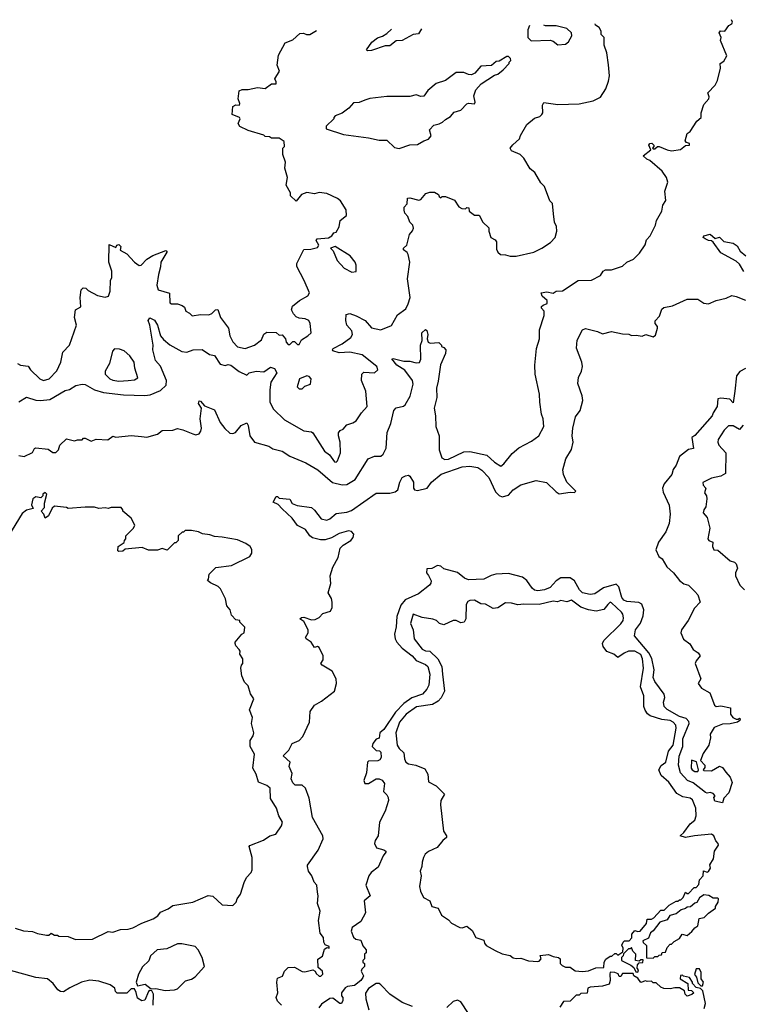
# Model space of a CAD drawing. Extents: x 2494106 to 2685573, y 758056 to 915185.
# Tile 475 of 507: x 2620470 to 2625158, y 907660 to 914060. Entities that reach past the tile are written whole.
import ezdxf

# ---------------------------------------------------------------- set-up
doc = ezdxf.new("R2010")
doc.units = 0

msp = doc.modelspace()

# ---------------------------------------------------------------- linework, layer by layer
at = {"layer": '0CON05XD'}
for points in [[(2620465, 911227.5), (2620499.3, 911220.7), (2620553, 911247), (2620567, 911273), (2620575, 911276.7), (2620655, 911267.5), (2620685, 911247.5), (2620705, 911247.5), (2620722.5, 911265), (2620730, 911295), (2620775, 911336.7), (2620825, 911322.5), (2620845, 911330), (2620875, 911330), (2620885, 911340), (2620895, 911340), (2620935, 911320), (2620967, 911333), (2621041.7, 911328.3), (2621075, 911352.5), (2621095, 911346.7), (2621195, 911356.7), (2621261.7, 911351.7), (2621295, 911347.5), (2621365, 911366.7), (2621395, 911390), (2621465, 911392.5), (2621495, 911402.5), (2621530, 911395), (2621595, 911367.5), (2621615, 911362.5), (2621635, 911367.5), (2621647.5, 911385), (2621651.2, 911405), (2621642, 911465), (2621650, 911535), (2621630.8, 911565), (2621635, 911582.5), (2621645, 911581.2), (2621670.8, 911550.8), (2621736.2, 911525), (2621771.3, 911441.3), (2621801.9, 911401.9), (2621835, 911373.3), (2621855, 911370), (2621872.3, 911377.7), (2621908.1, 911421.9), (2621945, 911440), (2621955, 911422.5), (2621964.6, 911354.6), (2621995, 911313.3), (2622088.8, 911288.8), (2622115, 911271.2), (2622175.8, 911255.8), (2622225, 911223.8), (2622329.7, 911179.7), (2622406.7, 911135), (2622501.1, 911051.1), (2622565, 911036.7), (2622595, 911038), (2622649.1, 911070.9), (2622733.3, 911205), (2622775, 911223.3), (2622816.4, 911223.6), (2622830, 911235), (2622850, 911275), (2622857, 911377), (2622881.4, 911435), (2622899.3, 911520.7), (2622915, 911536.7), (2622962.5, 911547.5), (2622975, 911557.5), (2623006.6, 911613.4), (2623025, 911690), (2623021.4, 911715), (2622972.7, 911782.7), (2622920, 911815), (2622887.5, 911855), (2622895, 911858.8), (2622965, 911840.8), (2623005, 911841.4), (2623045, 911829.2), (2623067.1, 911832.9), (2623075.6, 911854.4), (2623074.4, 911945), (2623083.8, 911975), (2623081.2, 912025), (2623107, 912047), (2623115, 912040), (2623121.2, 912015), (2623116.7, 911985), (2623122.5, 911965), (2623137, 911957), (2623191.7, 911961.7), (2623210, 911945), (2623210, 911935), (2623225, 911930), (2623237.5, 911915), (2623235, 911890), (2623204.3, 911815.7), (2623189.1, 911710.9), (2623178.6, 911665), (2623180, 911605), (2623161.9, 911535), (2623171.4, 911485), (2623174.2, 911415.8), (2623194.5, 911354.5), (2623194.4, 911265), (2623212.5, 911212.5), (2623232, 911202), (2623255, 911203.5), (2623355, 911250.6), (2623395, 911253.6), (2623505, 911230), (2623554, 911185), (2623595, 911158.8), (2623615, 911173.3), (2623670, 911240), (2623713, 911277), (2623795, 911320.6), (2623842.5, 911355), (2623874.4, 911415), (2623871.1, 911465), (2623860.6, 911495), (2623847.8, 911575), (2623845.6, 911625), (2623818.6, 911755), (2623816, 911815), (2623827.3, 911922.7), (2623846, 911985), (2623846, 912045), (2623876.4, 912136.4), (2623876.7, 912165), (2623860, 912185), (2623860, 912195), (2623870, 912205), (2623897.5, 912215), (2623897.5, 912235), (2623863.6, 912263.6), (2623857.5, 912285), (2623895, 912291.2), (2623935, 912283.3), (2623955, 912296), (2623995, 912296.7), (2624097.5, 912365), (2624183.9, 912366.1), (2624243, 912397), (2624260, 912425), (2624275, 912433.8), (2624315, 912434), (2624385, 912458.8), (2624415, 912483.3), (2624457, 912503), (2624497.3, 912542.7), (2624533.6, 912596.4), (2624541.7, 912628.3), (2624566.2, 912655), (2624601.2, 912725), (2624606, 912755), (2624641.2, 912815), (2624648.8, 912855), (2624666.7, 912885), (2624660, 912945), (2624680.8, 913005), (2624672, 913035), (2624643.8, 913075), (2624562.5, 913145), (2624544.2, 913154.2), (2624520, 913175), (2624570, 913215), (2624557.5, 913245), (2624563.6, 913256.4), (2624577, 913257), (2624590, 913245), (2624590, 913235), (2624580, 913225), (2624585, 913220), (2624595, 913220), (2624613.3, 913236.7), (2624623.6, 913236.4), (2624675, 913214), (2624705, 913208.8), (2624763.3, 913216.7), (2624795, 913242.5), (2624820, 913245), (2624820, 913255), (2624801.7, 913261.7), (2624793.3, 913273.3), (2624805, 913320), (2624826.4, 913333.6), (2624869.5, 913400.5), (2624896.7, 913425), (2624896.7, 913455), (2624915, 913510), (2624946.2, 913545), (2624948.8, 913558.8), (2624940, 913585), (2624986.7, 913635), (2625002.5, 913665), (2625022.5, 913745), (2625020, 913775), (2625045, 913790), (2625062.5, 913825), (2625023.3, 913925), (2625027.5, 913945), (2625013.3, 913975), (2625023, 913987), (2625050, 913985), (2625077, 914023), (2625096.4, 914033.6), (2625100, 914045), (2625093, 914060.2)], [(2620465, 911576.7), (2620515, 911606), (2620575, 911587.1), (2620605, 911584.3), (2620665, 911590.8), (2620765, 911650.8), (2620793.9, 911656.1), (2620835, 911683.3), (2620875, 911691.2), (2620895, 911688.8), (2620955, 911654.2), (2621015, 911636.9), (2621145, 911622.2), (2621283.6, 911616.4), (2621318.3, 911621.7), (2621385, 911650.8), (2621422, 911685), (2621424.3, 911714.3), (2621385, 911808), (2621352.9, 911845), (2621335.8, 911915), (2621336, 911945), (2621314.6, 912074.6), (2621304.4, 912105.6), (2621315, 912122), (2621345, 912106.7), (2621365.6, 912075), (2621384.4, 912005), (2621405, 911981.9), (2621445, 911947.5), (2621523.9, 911903.9), (2621555, 911900), (2621596.4, 911913.6), (2621655, 911916.7), (2621703.9, 911883.9), (2621735, 911876.7), (2621771.7, 911821.7), (2621805, 911813.3), (2621825, 911818.8), (2621842.5, 911815), (2621895, 911772.5), (2621945, 911750), (2621960, 911765), (2622005, 911776.2), (2622055, 911772), (2622098.8, 911801.2), (2622125, 911792.9), (2622140.6, 911765), (2622100.6, 911705), (2622095.8, 911655), (2622095.7, 911575), (2622118.3, 911528.3), (2622189.5, 911459.5), (2622315, 911386.9), (2622365, 911381.9), (2622375, 911375.8), (2622450.6, 911255), (2622481.8, 911231.8), (2622515, 911186.7), (2622525, 911183.8), (2622535, 911192.5), (2622553.8, 911245), (2622552, 911315), (2622541.2, 911355), (2622541.2, 911375), (2622550.8, 911389.2), (2622570.5, 911399.5), (2622595, 911426), (2622635, 911438.8), (2622655, 911453.8), (2622690.8, 911505), (2622728, 911545), (2622719.1, 911645), (2622690.6, 911715), (2622693, 911757), (2622705, 911770), (2622775, 911764.2), (2622797.5, 911785), (2622790, 911805), (2622695, 911882.5), (2622615, 911899.2), (2622545, 911894.4), (2622505, 911907.5), (2622501.2, 911915), (2622506.1, 911923.9), (2622565, 911953.3), (2622620, 911995), (2622632.9, 912015), (2622626.9, 912036.9), (2622594.4, 912075), (2622588, 912105), (2622590, 912145), (2622615, 912150), (2622655, 912135.6), (2622715, 912104), (2622755, 912057.5), (2622815, 912043.8), (2622885, 912073.3), (2622925, 912141.2), (2622978.3, 912181.7), (2622993.9, 912213.9), (2623005.5, 912254.5), (2622990, 912375), (2623004, 912485), (2622994, 912535), (2622987.1, 912547.1), (2622962.5, 912565), (2622962.5, 912575), (2622983.8, 912595), (2623002, 912665), (2623022.3, 912687.7), (2623028.8, 912705), (2623023.8, 912725), (2623003.3, 912745), (2622990.7, 912780.7), (2622972.3, 912802.3), (2622967, 912823), (2622968.3, 912841.7), (2622986.4, 912863.6), (2622990, 912900), (2623005, 912903.3), (2623063, 912887), (2623075, 912892.5), (2623109.3, 912930.7), (2623135, 912940), (2623165, 912940), (2623190, 912925), (2623195, 912910), (2623205, 912902.5), (2623215, 912910), (2623235, 912910), (2623295, 912887.5), (2623323.3, 912843.3), (2623343, 912833), (2623365, 912830), (2623375, 912840), (2623388.3, 912838.3), (2623390, 912815), (2623425, 912790), (2623455, 912790), (2623477.5, 912745), (2623517, 912707), (2623517.5, 912685), (2623530, 912645), (2623559.3, 912629.3), (2623566.4, 912616.4), (2623568.3, 912568.3), (2623575, 912550), (2623593, 912533), (2623625, 912532.5), (2623655, 912523.3), (2623695, 912523.8), (2623810.5, 912549.5), (2623862.5, 912575), (2623917.7, 912612.3), (2623947.5, 912645), (2623960, 912685), (2623957, 912717), (2623943.6, 912743.6), (2623938.3, 912798.3), (2623930, 912865), (2623913, 912883), (2623880, 912975), (2623855, 913000), (2623816.4, 913066.4), (2623785, 913090), (2623745, 913160), (2623720, 913185), (2623665, 913207.5), (2623656.7, 913225), (2623673, 913247), (2623717.5, 913285), (2623723.3, 913306.7), (2623765, 913380), (2623815, 913420), (2623848.3, 913431.7), (2623862.5, 913445), (2623867.5, 913455), (2623866.7, 913505), (2623875, 913522.5), (2623965, 913510), (2624105, 913513.3), (2624195, 913532.5), (2624243, 913557), (2624278.3, 913611.7), (2624295, 913660), (2624301.2, 913695), (2624295.8, 913765.8), (2624283.8, 913845), (2624266.7, 913895), (2624267.5, 913945), (2624247.5, 913965), (2624246.4, 913986.4), (2624235, 914010), (2624210, 914025), (2624209.2, 914034.2)], [(2623780.6, 914021.6), (2623770, 913995), (2623770, 913945), (2623793, 913923), (2623915, 913927.5), (2623935, 913920), (2623965, 913896.2), (2624015, 913902), (2624034.3, 913915.7), (2624055.8, 913955), (2624054, 913975), (2624025, 914004), (2623955, 914020.6), (2623885, 914020), (2623875.5, 914024.4)], [(2620832.5, 912175), (2620867, 912193), (2620862.5, 912255), (2620870, 912305), (2620883, 912317), (2620900, 912315), (2620915, 912300), (2620975, 912267.5), (2621025, 912257.5), (2621047, 912263), (2621057.5, 912295), (2621060, 912365), (2621067.5, 912385), (2621067.5, 912425), (2621050, 912485), (2621051.7, 912598.3), (2621095, 912580), (2621100, 912595), (2621115, 912600), (2621126.7, 912585), (2621121.7, 912561.7), (2621165, 912538.8), (2621215, 912483.8), (2621247, 912463), (2621260, 912465), (2621296.1, 912503.9), (2621335, 912527.5), (2621419.3, 912559.3), (2621426.2, 912556.2), (2621425, 912550), (2621387.1, 912485), (2621385.5, 912454.5), (2621371.1, 912405), (2621360, 912335), (2621370, 912305), (2621443, 912283), (2621445, 912220), (2621455, 912213.3), (2621495, 912212.5), (2621525, 912203.3), (2621540.7, 912190.7), (2621550, 912165), (2621573, 912153), (2621590, 912135), (2621645, 912144.2), (2621697.8, 912142.2), (2621718.8, 912151.2), (2621742.5, 912175), (2621756.1, 912176.1), (2621774.2, 912125), (2621825.8, 912055), (2621834.2, 912005.8), (2621855, 911966.2), (2621883.8, 911933.8), (2621935, 911921.9), (2621995.5, 911944.5), (2622039.7, 911980.3), (2622055, 912016.7), (2622075, 912030), (2622136.4, 912026.4), (2622155, 912010), (2622175, 912012.5), (2622196.7, 911985), (2622200, 911965), (2622215, 911950), (2622225, 911950), (2622245, 911967.5), (2622255, 911967.5), (2622275, 911950), (2622285, 911950), (2622300.7, 911979.3), (2622342.5, 912005), (2622362.5, 912025), (2622356.7, 912085), (2622347.5, 912105), (2622325, 912115.8), (2622285, 912120), (2622265, 912128.8), (2622247.9, 912147.9), (2622236, 912175), (2622242.5, 912197.5), (2622286.7, 912235), (2622342.5, 912265), (2622352.5, 912285), (2622318.6, 912365), (2622270, 912455), (2622270, 912475), (2622315, 912566.7), (2622361.7, 912568.3), (2622405, 912580), (2622412.5, 912595), (2622396.7, 912625), (2622402.5, 912635), (2622475, 912642.5), (2622497.5, 912655), (2622510, 912675), (2622525, 912680), (2622546.2, 912713.8), (2622552.5, 912755), (2622593, 912787), (2622590, 912825), (2622553, 912883), (2622535, 912897.5), (2622465, 912930), (2622415, 912936.7), (2622385, 912927.5), (2622335, 912937.5), (2622300, 912925), (2622265, 912880), (2622230, 912915), (2622230, 912935), (2622200, 912985), (2622210, 913035), (2622193.3, 913095), (2622197.5, 913135), (2622180, 913185), (2622180, 913225), (2622190, 913235), (2622188.3, 913268.3), (2622155, 913290), (2622105, 913290), (2622091.7, 913298.3), (2622065, 913300), (2622055, 913310), (2621955, 913340), (2621900, 913365), (2621890, 913385), (2621902.5, 913415), (2621897.5, 913425), (2621850, 913445), (2621853.9, 913496.1), (2621875, 913507.5), (2621897.5, 913505), (2621900, 913515), (2621890, 913545), (2621895, 913597.5), (2621915, 913607.5), (2621955, 913606.2), (2622015, 913620), (2622065, 913612.5), (2622105, 913642.5), (2622136.4, 913643.6), (2622137, 913657), (2622127.5, 913675), (2622156.7, 913725), (2622142.5, 913765), (2622150.7, 913829.3), (2622195, 913910), (2622245, 913930), (2622290.5, 913969.5), (2622313, 913973), (2622333.9, 913963.9), (2622355, 913963.3), (2622399, 913989.9)], [(2623080, 914001.8), (2623060.7, 913969.3), (2623025, 913963.8), (2622955, 913926), (2622915, 913923.8), (2622875, 913890.8), (2622845, 913890), (2622755, 913860), (2622728.3, 913858.3), (2622722.5, 913865), (2622757.5, 913915), (2622795, 913942.5), (2622826.8, 913953.2), (2622855, 913971.2), (2622884.7, 913998.3)], [(2622935, 913224), (2623005, 913246), (2623055, 913248.8), (2623095, 913273.8), (2623125, 913283.3), (2623142.5, 913305), (2623132.5, 913345), (2623160, 913375), (2623195, 913382.5), (2623216.1, 913393.9), (2623235, 913412.5), (2623269.3, 913430.7), (2623291.7, 913458.3), (2623335, 913472.5), (2623375, 913512.5), (2623385, 913517.5), (2623425, 913512.5), (2623428.8, 913525), (2623420, 913565), (2623433.3, 913605), (2623467.7, 913642.3), (2623555, 913700), (2623575, 913706.7), (2623610, 913735), (2623650, 913775), (2623650, 913785), (2623660, 913795), (2623658.3, 913808.3), (2623645, 913820), (2623635, 913820), (2623585, 913790), (2623565, 913787.5), (2623535, 913762.5), (2623465, 913757.5), (2623426.4, 913713.6), (2623405, 913702.5), (2623385, 913703.8), (2623355, 913716.7), (2623305, 913716.2), (2623235.9, 913664.1), (2623175, 913646.2), (2623120.5, 913599.5), (2623095, 913562.5), (2623075, 913560), (2623045, 913572.5), (2623005, 913560), (2622855, 913561.2), (2622745, 913548), (2622712, 913538), (2622675, 913522.5), (2622639.3, 913520.7), (2622607.5, 913485), (2622565, 913452.5), (2622520, 913435), (2622510, 913425), (2622510, 913415), (2622461.7, 913368.3), (2622461.7, 913351.7), (2622573.6, 913313.6), (2622735, 913293.3), (2622805, 913277.5), (2622855, 913276.7), (2622905, 913228.8), (2622935, 913224)], [(2625175, 912424), (2625145, 912472), (2625125, 912490), (2625024.5, 912544.5), (2624973.9, 912613.9), (2624965, 912622.5), (2624945, 912624), (2624922.5, 912635), (2624910, 912645), (2624913.9, 912656.1), (2624955, 912666.7), (2624988.3, 912638.3), (2625015, 912646.7), (2625045, 912618.8), (2625105, 912606.7), (2625130, 912590), (2625151.2, 912555), (2625186.7, 912525)], [(2622628.3, 912418.3), (2622655, 912422.5), (2622656.4, 912463.6), (2622650, 912485), (2622617.5, 912525), (2622520, 912585), (2622490, 912575), (2622507, 912557), (2622533.3, 912495), (2622577.5, 912445), (2622628.3, 912418.3)], [(2622170, 907655), (2622145, 907680), (2622136.7, 907705), (2622146.7, 907735), (2622141.2, 907805), (2622145, 907830), (2622176.4, 907843.6), (2622190, 907875), (2622215, 907900), (2622255, 907902.5), (2622304.1, 907874.1), (2622321.2, 907871.2), (2622375, 907883.3), (2622390, 907875), (2622395, 907860), (2622415, 907842.5), (2622426.7, 907843.3), (2622440, 907855), (2622437.5, 907875), (2622408.3, 907898.3), (2622407, 907953), (2622436.2, 907973.8), (2622450.7, 908019.3), (2622465, 908030), (2622480, 908025), (2622480, 908035), (2622455, 908047.5), (2622446.2, 908065), (2622443.3, 908093.3), (2622421.7, 908121.7), (2622410.8, 908205), (2622421.4, 908265), (2622404.4, 908315), (2622409.2, 908365), (2622405, 908390), (2622400, 908435), (2622383.5, 908453.5), (2622368.6, 908495), (2622345.8, 908525), (2622338.8, 908555), (2622340, 908565), (2622409.1, 908660.9), (2622440.8, 908735), (2622439.2, 908755), (2622372.5, 908875), (2622349.4, 908999.4), (2622325.9, 909065.9), (2622305, 909083.8), (2622260, 909085), (2622245, 909100), (2622233.8, 909125), (2622239.3, 909159.3), (2622220, 909205), (2622227.5, 909235), (2622182.5, 909275), (2622219.1, 909310.9), (2622240, 909355), (2622285, 909374.3), (2622309.4, 909400.6), (2622352.5, 909495), (2622355.9, 909564.1), (2622385, 909603.8), (2622430.3, 909629.7), (2622515.8, 909695), (2622527.1, 909745), (2622526, 909775), (2622499.2, 909825), (2622457.5, 909852.5), (2622434.2, 909864.2), (2622426.7, 909875), (2622441.2, 909898.8), (2622442, 909925), (2622415, 909980), (2622405, 909986.7), (2622385, 909980), (2622364, 910015), (2622330, 910035), (2622326.2, 910045), (2622344.3, 910075), (2622344.3, 910095), (2622315, 910147.5), (2622290, 910165), (2622300, 910175), (2622315, 910176), (2622365, 910158.6), (2622389.1, 910160.9), (2622415, 910174), (2622438.8, 910201.2), (2622488, 910215), (2622498.8, 910238.8), (2622500, 910275), (2622495, 910297.5), (2622473.3, 910335), (2622491.1, 910395), (2622486.7, 910445), (2622505, 910501.2), (2622539.2, 910565), (2622551.1, 910625), (2622570.8, 910645), (2622620, 910675), (2622635.8, 910695), (2622640, 910715), (2622625, 910734.4), (2622605, 910738.2), (2622545, 910721.2), (2622495, 910692.5), (2622455, 910678.5), (2622425, 910678.9), (2622372.6, 910692.6), (2622354, 910705), (2622325.6, 910745.6), (2622275, 910772), (2622239.5, 910819.5), (2622175, 910880), (2622149.3, 910909.3), (2622117.5, 910925), (2622135, 910960), (2622145, 910960), (2622155, 910950), (2622225, 910942.5), (2622240, 910915), (2622272.3, 910902.3), (2622365, 910888.8), (2622385, 910872), (2622428.8, 910815), (2622465, 910807.1), (2622483.8, 910815), (2622525, 910851.4), (2622595, 910859.5), (2622625, 910868.9), (2622785, 910981.9), (2622875, 910982.7), (2622909.7, 910990.3), (2622927.1, 911005), (2622940, 911055), (2622955, 911084), (2622976, 911096), (2622995, 911098.8), (2623003.9, 911093.9), (2623028, 911055), (2623027.1, 911015), (2623035, 911004.3), (2623055, 910998.9), (2623115.9, 911014.1), (2623145.6, 911055), (2623207.5, 911105), (2623345, 911153.9), (2623395, 911157.7), (2623445, 911149.6), (2623471.9, 911131.9), (2623517.9, 911085), (2623560.5, 910990.5), (2623585, 910967.1), (2623605, 910959.4), (2623645, 910969.2), (2623676.2, 911005), (2623725, 911036.2), (2623825, 911064.4), (2623891.6, 911051.6), (2623955, 910990.8), (2623975, 910979.2), (2624045, 910990), (2624075, 910986.7), (2624083.3, 910995), (2624023.8, 911053.8), (2624003.1, 911103.1), (2623997.3, 911135), (2624017.1, 911205), (2624054.5, 911265.5), (2624064.3, 911315), (2624059.4, 911355), (2624062.5, 911405), (2624081.2, 911478.8), (2624110, 911520), (2624128.5, 911585), (2624123.8, 911615), (2624094.6, 911695), (2624099.5, 911735), (2624119.6, 911775), (2624125.4, 911805), (2624120.9, 911835), (2624087.5, 911925), (2624092.2, 911977.8), (2624125.9, 912044.1), (2624145, 912052), (2624224.1, 912034.1), (2624255, 912017.5), (2624315, 912032.5), (2624385, 912017.5), (2624426.4, 912016.4), (2624445, 912007.5), (2624475, 912010), (2624513.6, 912003.6), (2624536.4, 912013.6), (2624585, 911998), (2624601.2, 912008.8), (2624613.8, 912055), (2624613.3, 912065), (2624598, 912085), (2624597.7, 912102.3), (2624626.1, 912133.9), (2624641.4, 912178.6), (2624655, 912189.2), (2624710.5, 912199.5), (2624805, 912244), (2624875, 912243.3), (2624915, 912218), (2624945, 912212.9), (2624994.2, 912235.8), (2625059.8, 912250.2), (2625095, 912266.7), (2625125, 912262), (2625185, 912238)], [(2620456.7, 911825), (2620475, 911814), (2620525, 911807.5), (2620540, 911785), (2620600, 911725), (2620625, 911715.8), (2620661.2, 911725), (2620711.7, 911778.3), (2620736.7, 911835), (2620750.9, 911899.1), (2620792.5, 911945), (2620838, 912075), (2620826.7, 912125), (2620832.5, 912175)], [(2621115, 911711.1), (2621175, 911714.4), (2621215, 911720), (2621237, 911733), (2621218, 911795), (2621214, 911835), (2621185, 911876), (2621148, 911908), (2621119.3, 911919.3), (2621085, 911920), (2621072, 911905), (2621052.9, 911825), (2621025.7, 911775), (2621024.3, 911755), (2621055, 911725.8), (2621075, 911716.7), (2621115, 911711.1)], [(2625185, 911792.7), (2625147.2, 911772.7), (2625127.1, 911745), (2625116.1, 911645), (2625105, 911570), (2625082.5, 911592.5), (2625025, 911600), (2625004.3, 911595.7), (2625001.4, 911545), (2624974.2, 911505), (2624968, 911485), (2624855, 911358), (2624835.9, 911344.1), (2624846.2, 911273.8), (2624815, 911266.7), (2624755, 911220), (2624733.6, 911165), (2624714.1, 911135.9), (2624706.2, 911103.8), (2624657, 911043), (2624645.9, 911015), (2624649.9, 910989.9), (2624688.9, 910905), (2624694.4, 910845.6), (2624688.2, 910785), (2624668.3, 910731.7), (2624620, 910665), (2624603.3, 910615), (2624621.7, 910571.7), (2624642.5, 910555), (2624674.6, 910504.6), (2624718, 910465), (2624755, 910413.8), (2624785, 910393.3), (2624813.6, 910383.6), (2624855, 910343.8), (2624875, 910322.5), (2624891.2, 910275), (2624854, 910235), (2624812.5, 910155), (2624768, 910095), (2624763.8, 910075), (2624782.7, 910032.7), (2624822.7, 910002.7), (2624845, 909966.2), (2624876.7, 909945), (2624890, 909925), (2624865, 909893.3), (2624858.8, 909875), (2624893.6, 909776.4), (2624876.7, 909745), (2624900, 909715), (2624952.5, 909685), (2624983.6, 909603.6), (2624995, 909596.7), (2625025, 909600), (2625087.5, 909587.5), (2625087.5, 909545), (2625103.3, 909525), (2625125, 909513.3), (2625137.5, 909512.5), (2625145, 909520), (2625150, 909515), (2625147.5, 909505), (2625132.5, 909495), (2625086, 909484), (2625035, 909480.9), (2624981.7, 909458.3), (2624956, 909415), (2624957, 909393), (2624946, 909345), (2624908.8, 909291.2), (2624892.5, 909245), (2624920, 909215), (2624921.7, 909198.3), (2624910, 909185), (2624915, 909180), (2624965, 909177.5), (2625015, 909207.5), (2625035, 909198.8), (2625057.9, 909167.9), (2625085, 909137.5), (2625098, 909102), (2625077.5, 909035), (2625045, 909000), (2625035, 908970), (2624985, 908980), (2624980, 909005), (2624987.5, 909015), (2624975, 909030), (2624955, 909037.5), (2624935, 909033.3), (2624925, 909037.5), (2624845, 909099.2), (2624808.8, 909115), (2624763.3, 909165), (2624750, 909215), (2624753.5, 909273.5), (2624778.5, 909335), (2624778.5, 909385), (2624817.8, 909485), (2624817.6, 909497.6), (2624798.8, 909518.8), (2624755, 909530.8), (2624675, 909575.8), (2624656, 909595), (2624651.2, 909625), (2624660, 909655), (2624656.2, 909675), (2624595, 909758.8), (2624584, 909784), (2624591.1, 909835), (2624576.9, 909906.9), (2624556.7, 909945), (2624464.3, 910055), (2624471.1, 910095), (2624502.8, 910137.2), (2624519.7, 910185), (2624523.5, 910225), (2624510.5, 910260.5), (2624492.4, 910272.4), (2624415, 910279.3), (2624395, 910286.4), (2624381.3, 910305), (2624363, 910373), (2624345, 910391.1), (2624263.1, 910366.9), (2624205, 910328.2), (2624175, 910324.5), (2624125, 910335.5), (2624107.3, 910355), (2624073.4, 910413.4), (2624045, 910432.2), (2623985, 910432.9), (2623955, 910412.5), (2623915, 910368.8), (2623880, 910355), (2623835, 910348), (2623815, 910352.5), (2623798.8, 910365), (2623763.3, 910415), (2623737, 910437), (2623645, 910460), (2623564, 910456), (2623532.3, 910447.7), (2623485, 910423.5), (2623385, 910420), (2623360.2, 910430.2), (2623315, 910466.9), (2623225, 910490), (2623205, 910507.5), (2623185, 910512.5), (2623147, 910493), (2623115, 910490), (2623113.3, 910465), (2623126.4, 910446.4), (2623143.6, 910413.6), (2623141.7, 910398.3), (2623131.2, 910385), (2623061.5, 910328.5), (2622975, 910288.5), (2622945.7, 910254.3), (2622919.1, 910180.9), (2622915.9, 910114.1), (2622905.6, 910065), (2622909.4, 910035), (2622918.9, 910015), (2622954.1, 909974.1), (2623020, 909925), (2623045.5, 909895.5), (2623105, 909869.5), (2623121.1, 909855), (2623133.3, 909805), (2623127.8, 909735), (2623115, 909708), (2623087.1, 909675), (2623017, 909653), (2622964.7, 909615.3), (2622910.5, 909559.5), (2622835, 909446), (2622810, 909425), (2622805, 909390), (2622785, 909382.5), (2622764, 909355), (2622760, 909335), (2622785, 909310), (2622807, 909307), (2622815, 909300), (2622818.8, 909265), (2622810, 909250), (2622797.3, 909242.7), (2622735, 909240), (2622730, 909235), (2622722.9, 909165)], [(2622305, 911660), (2622321.7, 911678.3), (2622358.3, 911691.7), (2622363.3, 911725), (2622350.7, 911740.7), (2622335, 911746.2), (2622287.5, 911725), (2622273, 911673), (2622285, 911660), (2622305, 911660)], [(2625168.9, 911425), (2625145, 911395.8), (2625105, 911421.2), (2625075, 911420), (2625047, 911393), (2625007.7, 911332.3), (2625004.2, 911315), (2625012, 911295), (2625058, 911245), (2625055, 911110), (2625025, 911092.5), (2624965, 911080), (2624908.3, 911051.7), (2624910, 911035), (2624927.5, 911015), (2624917.5, 910985), (2624932.5, 910965), (2624933.8, 910945), (2624926.1, 910893.9), (2624913.3, 910875), (2624910, 910855), (2624936.2, 910825), (2624952.5, 910755), (2624940, 910685), (2624947.5, 910675), (2624972.5, 910665), (2624970, 910635), (2624980, 910615), (2625005, 910612.5), (2625085, 910542.5), (2625113.6, 910533.6), (2625123.6, 910523.6), (2625132.5, 910495), (2625120, 910465), (2625120, 910445), (2625147.5, 910385), (2625177.5, 910355)], [(2620607, 910953), (2620575, 910958.8), (2620555, 910946.2), (2620545.8, 910905.8), (2620556.7, 910883.3), (2620515, 910872.5), (2620485, 910850), (2620397.5, 910705)], [(2620440, 908155), (2620495, 908136.7), (2620553, 908133), (2620585, 908120), (2620645, 908108.8), (2620659.5, 908110.5), (2620675, 908122.5), (2620695, 908110), (2620715, 908110), (2620725, 908102.5), (2620785, 908100), (2620831.7, 908081.7), (2620943.6, 908083.6), (2621045, 908133.3), (2621075, 908130), (2621124.1, 908145.9), (2621175, 908148.6), (2621205, 908157.5), (2621262.4, 908187.6), (2621336.2, 908215), (2621366.7, 908235), (2621385, 908260), (2621435, 908280), (2621465, 908302.5), (2621595, 908323.3), (2621695, 908367.5), (2621725, 908363.3), (2621785, 908307.5), (2621855, 908303.3), (2621877, 908323), (2621883.3, 908345), (2621903.6, 908376.4), (2621928.3, 908451.7), (2621942.5, 908485), (2621973, 908517), (2621980, 908535), (2621980.8, 908615), (2621961.2, 908685), (2621965, 908692.5), (2622053, 908727), (2622095, 908756.2), (2622133, 908767), (2622170.7, 908819.3), (2622176.4, 908843.6), (2622153.8, 908885), (2622137.5, 908935), (2622098.3, 908998.3), (2622096.2, 909065), (2622075, 909082), (2622021.2, 909105), (2622005.8, 909155), (2621983.5, 909195), (2621994.2, 909285), (2621967.5, 909335), (2621966.7, 909355), (2621967.5, 909375), (2621987.5, 909405), (2621990, 909425), (2621976.2, 909485), (2621983.3, 909525), (2621962.5, 909575), (2621990, 909645), (2621968.3, 909678.3), (2621955, 909730), (2621930, 909755), (2621912.5, 909795), (2621907.5, 909845), (2621910, 909865), (2621920, 909875), (2621920, 909905), (2621900, 909935), (2621902.5, 909955), (2621896.7, 909966.7), (2621875, 909990), (2621870, 910005), (2621870, 910015), (2621913.6, 910066.4), (2621927.5, 910075), (2621931.7, 910111.7), (2621900, 910145), (2621900, 910155), (2621875, 910160), (2621845, 910190), (2621837.5, 910225), (2621815, 910250), (2621807.5, 910295), (2621775, 910360), (2621760, 910375), (2621709.3, 910399.3), (2621690, 910415), (2621697, 910423), (2621700, 910455), (2621745, 910500), (2621845, 910512.5), (2621965, 910570), (2621977, 910593), (2621977, 910617), (2621966.4, 910636.4), (2621940, 910655), (2621885, 910680), (2621785, 910697.5), (2621735, 910700), (2621705, 910712.5), (2621658.3, 910718.3), (2621631.7, 910731.7), (2621585, 910740), (2621545, 910740), (2621535, 910730), (2621525, 910730), (2621500, 910705), (2621500, 910675), (2621485, 910660), (2621475, 910660), (2621427, 910613), (2621395, 910622.5), (2621365, 910612.5), (2621307, 910613), (2621265, 910630), (2621155, 910617.5), (2621140, 910605), (2621115, 910602.5), (2621108.3, 910608.3), (2621110, 910635), (2621148.3, 910661.7), (2621150, 910675), (2621160, 910685), (2621160, 910705), (2621210, 910755), (2621217.5, 910775), (2621195, 910820), (2621140, 910865), (2621140, 910875), (2621128.3, 910888.3), (2621065, 910890), (2621045, 910882.5), (2621025, 910887.5), (2620985, 910882.5), (2620955, 910892.5), (2620895, 910892.5), (2620785, 910882.5), (2620775, 910890), (2620695, 910897.5), (2620680, 910885), (2620657.5, 910835), (2620635, 910820), (2620627.5, 910845), (2620610, 910865), (2620631.7, 910888.3), (2620631.7, 910918.3), (2620646.2, 910975), (2620635, 910986.7), (2620620, 910975), (2620620, 910965), (2620607, 910953)], [(2624125, 907873.3), (2624165, 907877.5), (2624213.6, 907896.4), (2624265, 907900), (2624267.5, 907935), (2624277, 907953), (2624305, 907972.5), (2624317.5, 907972.5), (2624335, 907990), (2624345, 907990), (2624355, 907980), (2624388.3, 908001.7), (2624390, 908025), (2624382.5, 908045), (2624390, 908065), (2624398.3, 908071.7), (2624428.3, 908071.7), (2624447, 908093), (2624447.5, 908115), (2624465, 908140), (2624485, 908132.5), (2624500, 908135), (2624542.5, 908185), (2624547, 908213), (2624575, 908213.3), (2624588.3, 908221.7), (2624635, 908272.5), (2624657, 908273), (2624690, 908305), (2624735, 908330), (2624745, 908330), (2624755, 908340), (2624765, 908340), (2624780, 908355), (2624795, 908390), (2624805, 908380), (2624815, 908380), (2624851.7, 908418.3), (2624865, 908420), (2624881.7, 908438.3), (2624885, 908470), (2624910, 908495), (2624911.7, 908528.3), (2624935, 908520), (2624945, 908522.5), (2624957.5, 908545), (2624953, 908567), (2624977.5, 908605), (2624982.5, 908655), (2625010, 908695), (2625007.5, 908705), (2624991.7, 908721.7), (2624978.8, 908755), (2624965, 908765.6), (2624854.2, 908755.8), (2624795, 908743.8), (2624760, 908755), (2624785, 908777.5), (2624825, 908832.5), (2624855, 908857.5), (2624864.3, 908885), (2624862.5, 908935), (2624839.8, 908989.8), (2624825, 908999.4), (2624778, 909008), (2624739.4, 909029.4), (2624686.9, 909105), (2624638, 909148), (2624622.5, 909185), (2624636.9, 909213.1), (2624667.8, 909235), (2624683.8, 909306.2), (2624715.3, 909345), (2624733.8, 909455), (2624732.2, 909475), (2624715, 909494.4), (2624695, 909505.3), (2624640.6, 909510.6), (2624565.3, 909535.3), (2624548.1, 909548.1), (2624532.2, 909572.2), (2624524.6, 909595.4), (2624525.3, 909665.3), (2624503.7, 909723.7), (2624522.7, 909845), (2624516.2, 909905), (2624505, 909933.6), (2624465, 909956.2), (2624425, 909955.5), (2624396.8, 909943.2), (2624355, 909913.3), (2624330, 909935), (2624284.2, 909954.2), (2624261.2, 909985), (2624256.2, 910005), (2624264.4, 910025.6), (2624375, 910134), (2624389.2, 910155), (2624392.3, 910172.3), (2624388.6, 910195), (2624379.3, 910209.3), (2624315, 910268.8), (2624305, 910273.3), (2624290.6, 910259.4), (2624265, 910226.2), (2624215, 910216), (2624165, 910224), (2624115, 910240.8), (2624055, 910286.7), (2624025, 910276.7), (2623985, 910283.8), (2623964, 910276), (2623935, 910280), (2623845, 910258.8), (2623745, 910261.9), (2623705, 910255.8), (2623665, 910268), (2623625, 910268.8), (2623575, 910236.7), (2623545, 910233.8), (2623495, 910260), (2623465, 910263.3), (2623425, 910286), (2623395, 910285.8), (2623381.7, 910278.3), (2623370.3, 910259.7), (2623368.8, 910165), (2623357.5, 910145), (2623335, 910140), (2623305, 910153.8), (2623285, 910153.8), (2623225, 910126), (2623197.5, 910135), (2623176.7, 910155), (2623154.4, 910164.4), (2623085, 910174.3), (2623025, 910196.7), (2623009.2, 910135), (2623025.8, 910095), (2623032.9, 910035), (2623085, 909968.6), (2623105, 909958.6), (2623135, 909955.7), (2623186.3, 909906.3), (2623211.8, 909855), (2623216.5, 909806.5), (2623230, 909695), (2623208.3, 909651.7), (2623188.9, 909631.1), (2623150.6, 909609.4), (2623047.3, 909592.7), (2622980, 909545), (2622936.2, 909495), (2622912.5, 909425), (2622921.2, 909345), (2622935, 909321.9), (2622965.5, 909295.5), (2622969.4, 909255), (2622978, 909235), (2622995, 909222.9), (2623042.5, 909215), (2623101.4, 909191.4), (2623122, 909155), (2623126.2, 909106.2), (2623175, 909080), (2623230, 909025), (2623206.7, 908985), (2623203.9, 908956.1), (2623222.5, 908785), (2623243.3, 908755), (2623243.3, 908745), (2623218.8, 908725), (2623181.7, 908678.3), (2623125, 908653.8), (2623104.4, 908635.6), (2623094, 908615), (2623084, 908585), (2623083.3, 908555), (2623071.2, 908525), (2623078.8, 908495), (2623066.7, 908425), (2623073.3, 908395), (2623092.5, 908355), (2623133.6, 908333.6), (2623147.5, 908295), (2623187.5, 908285), (2623210.5, 908240.5), (2623255, 908210), (2623275, 908187.5), (2623328.3, 908158.3), (2623345, 908157.5), (2623375, 908167.5), (2623408.8, 908138.8), (2623433.6, 908093.6), (2623485, 908077.5), (2623488.3, 908058.3), (2623501.2, 908041.2), (2623559.3, 908009.3), (2623605, 907987.5), (2623655, 907976.7), (2623675, 907961.2), (2623695, 907956.7), (2623725, 907960), (2623775, 907942.5), (2623835, 907937.5), (2623845, 907940), (2623857.5, 907955), (2623851.7, 907978.3), (2623905, 907983.3), (2623935, 907970), (2623970, 907965), (2623980, 907955), (2623980, 907925), (2623993, 907913), (2624015, 907902.5), (2624045, 907902.5), (2624078.3, 907878.3), (2624125, 907873.3)], [(2624875, 909172.5), (2624880, 909185), (2624866.7, 909236.7), (2624835, 909247.5), (2624832.5, 909195), (2624837.5, 909185), (2624855, 909173.3), (2624875, 909172.5)], [(2622722.9, 909165), (2622706.2, 909115), (2622712.5, 909095), (2622735, 909096.2), (2622785, 909126), (2622805, 909125.7), (2622825, 909116.9), (2622839.5, 909095), (2622833.6, 909043.6), (2622855, 909022.5), (2622864.1, 909004.1), (2622865.8, 908985), (2622844.3, 908915), (2622807.5, 908845), (2622799.2, 908755), (2622779.2, 908725), (2622774.2, 908705), (2622787.5, 908677.5), (2622835, 908663.8), (2622848.8, 908655), (2622848.3, 908648.3), (2622832, 908625), (2622799.1, 908550.9), (2622753.5, 908516.5), (2622737.1, 908495), (2622719.2, 908435), (2622746.2, 908365), (2622707.7, 908332.3), (2622717.1, 908255), (2622685, 908197.5), (2622630.7, 908159.3), (2622623.6, 908136.4), (2622637.5, 908097.5), (2622653, 908083), (2622685, 908077.5), (2622699.3, 908039.3), (2622720, 908015), (2622720, 907995), (2622710, 907985), (2622710, 907955), (2622700, 907945), (2622700, 907935), (2622710, 907925), (2622710, 907905), (2622691.7, 907888.3), (2622687.5, 907875), (2622702.5, 907845), (2622700, 907835), (2622685, 907813.8), (2622645, 907783.3), (2622600, 907775), (2622583.6, 907766.4), (2622560, 907735), (2622560, 907715), (2622570, 907705), (2622570, 907685), (2622560, 907665), (2622550, 907665), (2622505, 907700), (2622485, 907697.5), (2622430, 907660), (2622413, 907637)], [(2624585, 907960), (2624595, 907970), (2624615, 907970), (2624625, 907980), (2624638.3, 907981.7), (2624643, 907997), (2624665, 908000), (2624675, 908030), (2624695, 908050), (2624705, 908050), (2624721.2, 908068.8), (2624755, 908087.5), (2624773.9, 908116.1), (2624805, 908107.5), (2624836.4, 908133.6), (2624855, 908157.5), (2624875, 908170), (2624883.3, 908216.7), (2624916.1, 908223.9), (2624945, 908253.3), (2624990, 908285), (2624990, 908295), (2625007, 908323), (2625010, 908345), (2625005, 908350), (2624975, 908350), (2624946.4, 908366.4), (2624915, 908372.5), (2624887, 908353), (2624868.3, 908321.7), (2624855, 908317.5), (2624827, 908293), (2624805, 908292.5), (2624795, 908282.5), (2624766.4, 908273.6), (2624735, 908247.5), (2624693.3, 908236.7), (2624675, 908208.8), (2624627.5, 908195), (2624585, 908137.5), (2624567.5, 908125), (2624555, 908090), (2624518.3, 908071.7), (2624520.7, 908060.7), (2624541.7, 908041.7), (2624541.7, 907961.7), (2624585, 907960)], [(2621415, 907750), (2621475, 907753.8), (2621495, 907760), (2621547.7, 907812.3), (2621585.9, 907824.1), (2621610.5, 907839.5), (2621670, 907905), (2621656.2, 907965), (2621630, 908015), (2621610, 908035), (2621523, 908053), (2621495, 908053.3), (2621425, 908021.2), (2621362.5, 908015), (2621320, 907975), (2621308.3, 907941.7), (2621267, 907903), (2621242.5, 907855), (2621227.5, 907805), (2621235, 907780), (2621285, 907790), (2621325, 907760), (2621355, 907762.5), (2621415, 907750)], [(2624485, 907870), (2624490, 907885), (2624480, 907895), (2624483, 907917), (2624495, 907930), (2624518.3, 907931.7), (2624520, 907950), (2624505, 907950), (2624495, 907940), (2624470, 907945), (2624472.5, 907985), (2624452.5, 908005), (2624445, 908030), (2624435, 908020), (2624425, 908020), (2624391.7, 907988.3), (2624390, 907975), (2624380, 907965), (2624380, 907945), (2624440, 907915), (2624460, 907900), (2624471.7, 907871.7), (2624485, 907870)], [(2621338, 907655), (2621338.8, 907725), (2621328.3, 907748.3), (2621315, 907750), (2621307, 907743), (2621283, 907687), (2621263.6, 907683.6), (2621235, 907700), (2621227, 907737), (2621215, 907760), (2621195, 907760), (2621165, 907733.3), (2621103.3, 907733.3), (2621093, 907743), (2621087.5, 907765), (2621056.8, 907786.8), (2620985, 907810.8), (2620925, 907816), (2620872.5, 907805), (2620795, 907768), (2620755, 907741.2), (2620735, 907742.5), (2620717.5, 907755), (2620687.5, 907795), (2620650, 907825), (2620575, 907834.3), (2620395, 907884)], [(2624905, 907780), (2624912.5, 907805), (2624897.5, 907825), (2624897, 907867), (2624885, 907890), (2624865, 907890), (2624853, 907853), (2624867, 907837), (2624875, 907800), (2624895, 907780), (2624905, 907780)], [(2624916.4, 907633.6), (2624926, 907665), (2624908.3, 907748.3), (2624891.7, 907761.7), (2624865, 907770), (2624840, 907795), (2624840, 907805), (2624820, 907835), (2624783, 907843), (2624775, 907850), (2624761.7, 907848.3), (2624760, 907825), (2624810, 907795), (2624811.7, 907751.7), (2624835, 907750), (2624850, 907735), (2624837, 907723), (2624805, 907712.5), (2624792.5, 907725), (2624788.3, 907748.3), (2624757, 907767), (2624725, 907767.5), (2624695, 907760), (2624655, 907762.5), (2624635, 907772.5), (2624605, 907800), (2624585, 907800), (2624575, 907810), (2624545, 907807.5), (2624535, 907812.5), (2624505, 907802.5), (2624485, 907830), (2624460, 907845), (2624455, 907860), (2624385, 907860), (2624375, 907840), (2624365, 907840), (2624358.3, 907858.3), (2624335, 907867.5), (2624305, 907870), (2624302.5, 907855), (2624306.7, 907815), (2624298.3, 907791.7), (2624255, 907777.5), (2624175, 907772.5), (2624160, 907765), (2624157, 907733), (2624115, 907730), (2624105, 907720), (2624085, 907720), (2624045, 907680), (2624001.7, 907678.3), (2623978.3, 907641.7)], [(2623022.5, 907645), (2622955, 907671.2), (2622875, 907726), (2622816.2, 907786.2), (2622804.5, 907794.5), (2622785, 907795.5), (2622735, 907763.5), (2622716.9, 907733.1), (2622719.2, 907695), (2622736.9, 907625)], [(2623385, 907600), (2623336.4, 907676.4), (2623315, 907687.5), (2623285, 907677.5), (2623245, 907640)]]:
    msp.add_lwpolyline(points, dxfattribs=at)

doc.saveas('drawing.dxf')
